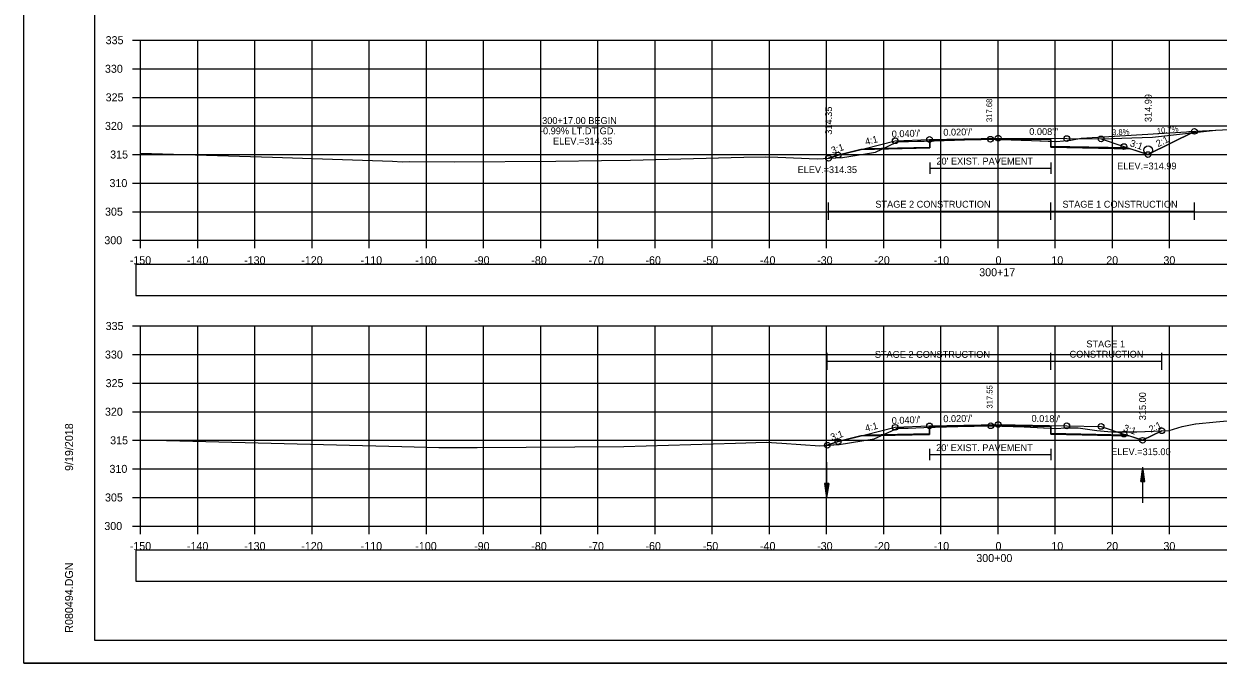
# Model space of a CAD drawing. Extents: x 1376273 to 1384221, y 378927 to 384592.
# Drawn here: x 1381187.9 to 1381396.8, y 379898.5 to 380010.3 of the extents above; entities that cross this region are included whole.
import ezdxf

# ---------------------------------------------------------------- set-up
doc = ezdxf.new("R2010")
doc.units = 0
for name, color, linetype in [('R_Alt Surface', 7, 'Continuous'), ('R_Axis', 7, 'Continuous'), ('R_Axis Annot', 7, 'Continuous'), ('R_Border', 7, 'Continuous'), ('R_Border Notes', 7, 'Continuous'), ('R_Contours', 7, 'Continuous'), ('R_Dimension', 7, 'Continuous'), ('R_Drive', 7, 'Continuous'), ('R_Exist Surface', 7, 'Continuous'), ('R_Fin Surface', 7, 'Continuous'), ('R_Grid', 7, 'Continuous'), ('R_No Plot', 7, 'Continuous'), ('R_Water', 7, 'Continuous'), ('R_Xsect Elev', 7, 'Continuous'), ('R_Xsect Slope', 7, 'Continuous'), ('T_Detection Zones', 7, 'Continuous')]:
    doc.layers.add(name, color=color, linetype=linetype)

msp = doc.modelspace()

# ---------------------------------------------------------------- linework, layer by layer
at = {"layer": 'R_Alt Surface'}
for points in [[(1381335.07, 379988.56), (1381346.39, 379988.78), (1381346.4, 379989.95), (1381358.35, 379990.19), (1381367.56, 379990.11), (1381367.57, 379988.95), (1381380.93, 379988.68)], [(1381346.4, 379986.11), (1381346.4, 379984.11)], [(1381346.4, 379985.11), (1381367.56, 379985.11)], [(1381367.56, 379986.11), (1381367.56, 379984.11)], [(1381335.07, 379938.43), (1381346.35, 379938.65), (1381346.36, 379939.82), (1381358.35, 379940.06), (1381367.56, 379939.89), (1381367.57, 379938.73), (1381380.66, 379938.46)], [(1381346.36, 379935.98), (1381346.36, 379933.98)], [(1381346.36, 379934.98), (1381367.56, 379934.98)], [(1381367.56, 379935.98), (1381367.56, 379933.98)]]:
    msp.add_lwpolyline(points, dxfattribs=at)
at = {"layer": 'R_Axis'}
for p, q in [((1381206.95, 380007.48), (1381208.35, 380007.48)), ((1381208.35, 379972.48), (1381208.35, 380007.48)), ((1381206.95, 380002.48), (1381208.35, 380002.48)), ((1381206.95, 379997.48), (1381208.35, 379997.48)), ((1381206.95, 379992.48), (1381208.35, 379992.48)), ((1381206.95, 379987.48), (1381208.35, 379987.48)), ((1381206.95, 379982.48), (1381208.35, 379982.48)), ((1381206.95, 379977.48), (1381208.35, 379977.48)), ((1381206.95, 379972.48), (1381208.35, 379972.48)), ((1381208.35, 379972.48), (1381508.35, 379972.48)), ((1381208.35, 379971.08), (1381208.35, 379972.48)), ((1381218.35, 379971.08), (1381218.35, 379972.48)), ((1381228.35, 379971.08), (1381228.35, 379972.48)), ((1381238.35, 379971.08), (1381238.35, 379972.48)), ((1381248.35, 379971.08), (1381248.35, 379972.48)), ((1381258.35, 379971.08), (1381258.35, 379972.48)), ((1381268.35, 379971.08), (1381268.35, 379972.48)), ((1381278.35, 379971.08), (1381278.35, 379972.48)), ((1381288.35, 379971.08), (1381288.35, 379972.48)), ((1381298.35, 379971.08), (1381298.35, 379972.48)), ((1381308.35, 379971.08), (1381308.35, 379972.48)), ((1381318.35, 379971.08), (1381318.35, 379972.48)), ((1381328.35, 379971.08), (1381328.35, 379972.48)), ((1381338.35, 379971.08), (1381338.35, 379972.48)), ((1381348.35, 379971.08), (1381348.35, 379972.48)), ((1381358.35, 379971.08), (1381358.35, 379972.48)), ((1381368.35, 379971.08), (1381368.35, 379972.48)), ((1381378.35, 379971.08), (1381378.35, 379972.48)), ((1381388.35, 379971.08), (1381388.35, 379972.48)), ((1381206.95, 379957.48), (1381208.35, 379957.48)), ((1381208.35, 379922.48), (1381208.35, 379957.48)), ((1381206.95, 379952.48), (1381208.35, 379952.48)), ((1381206.95, 379947.48), (1381208.35, 379947.48)), ((1381206.95, 379942.48), (1381208.35, 379942.48)), ((1381206.95, 379937.48), (1381208.35, 379937.48)), ((1381206.95, 379932.48), (1381208.35, 379932.48)), ((1381206.95, 379927.48), (1381208.35, 379927.48)), ((1381206.95, 379922.48), (1381208.35, 379922.48)), ((1381208.35, 379922.48), (1381508.35, 379922.48)), ((1381208.35, 379921.08), (1381208.35, 379922.48)), ((1381218.35, 379921.08), (1381218.35, 379922.48)), ((1381228.35, 379921.08), (1381228.35, 379922.48)), ((1381238.35, 379921.08), (1381238.35, 379922.48)), ((1381248.35, 379921.08), (1381248.35, 379922.48)), ((1381258.35, 379921.08), (1381258.35, 379922.48)), ((1381268.35, 379921.08), (1381268.35, 379922.48)), ((1381278.35, 379921.08), (1381278.35, 379922.48)), ((1381288.35, 379921.08), (1381288.35, 379922.48)), ((1381298.35, 379921.08), (1381298.35, 379922.48)), ((1381308.35, 379921.08), (1381308.35, 379922.48)), ((1381318.35, 379921.08), (1381318.35, 379922.48)), ((1381328.35, 379921.08), (1381328.35, 379922.48)), ((1381338.35, 379921.08), (1381338.35, 379922.48)), ((1381348.35, 379921.08), (1381348.35, 379922.48)), ((1381358.35, 379921.08), (1381358.35, 379922.48)), ((1381368.35, 379921.08), (1381368.35, 379922.48)), ((1381378.35, 379921.08), (1381378.35, 379922.48)), ((1381388.35, 379921.08), (1381388.35, 379922.48))]:
    msp.add_line(p, q, dxfattribs=at)
at = {"layer": 'R_Axis Annot'}
for points in [[(1381207.5, 379962.8), (1381509.19, 379962.8), (1381509.19, 379968.21), (1381207.5, 379968.21)], [(1381207.5, 379912.83), (1381509.19, 379912.83), (1381509.19, 379918.24), (1381207.5, 379918.24)]]:
    msp.add_lwpolyline(points, close=True, dxfattribs=at)
at = {"layer": 'R_Border'}
for p, q in [((1381200.35, 379902.48), (1381200.35, 380107.94)), ((1381200.35, 379902.48), (1381200.35, 379902.48)), ((1381516.53, 379902.48), (1381200.35, 379902.48))]:
    msp.add_line(p, q, dxfattribs=at)
at = {"layer": 'R_Contours'}
for points in [[(1381367.56, 379989.8), (1381368.56, 379989.77), (1381371.01, 379989.97), (1381371.03, 379989.97), (1381371.03, 379989.97), (1381371.05, 379989.97), (1381372.85, 379990.35), (1381380.63, 379990.83), (1381391.27, 379991.44), (1381391.69, 379991.48), (1381391.76, 379991.48), (1381392.68, 379991.53), (1381384.56, 379987.47), (1381381.46, 379988.5), (1381367.57, 379988.78)], [(1381367.56, 379939.61), (1381368.56, 379939.57), (1381370.11, 379939.64), (1381370.59, 379939.68), (1381371.65, 379939.66), (1381372.32, 379939.66), (1381375.63, 379939.21), (1381378.16, 379938.95), (1381382.59, 379938.99), (1381386.99, 379939.16), (1381383.62, 379937.48), (1381381.19, 379938.29), (1381367.57, 379938.56)]]:
    msp.add_lwpolyline(points, close=True, dxfattribs=at)
at = {"layer": 'R_Dimension'}
for p, q in [((1381328.7, 379976.08), (1381328.7, 379979.08)), ((1381367.56, 379976.08), (1381367.56, 379979.08)), ((1381392.68, 379976.08), (1381392.68, 379979.08)), ((1381328.7, 379977.58), (1381392.68, 379977.58)), ((1381328.47, 379949.81), (1381328.47, 379952.81)), ((1381328.47, 379951.31), (1381386.99, 379951.31)), ((1381367.56, 379949.81), (1381367.56, 379952.81)), ((1381386.99, 379949.81), (1381386.99, 379952.81))]:
    msp.add_line(p, q, dxfattribs=at)
at = {"layer": 'R_Drive'}
msp.add_lwpolyline([(1381376.35, 379990.21), (1381385.34, 379990.54), (1381396.35, 379991.72)], dxfattribs=at)
at = {"layer": 'R_Exist Surface'}
for points in [[(1381208.35, 379987.74), (1381231.45, 379986.99), (1381252.4, 379986.33), (1381254.13, 379986.22), (1381255.33, 379986.24), (1381263.22, 379986.19), (1381280.97, 379986.34), (1381288.97, 379986.42), (1381294.07, 379986.49), (1381313.88, 379987), (1381317.58, 379987.07), (1381319.81, 379987.02), (1381326.67, 379986.72), (1381329.94, 379986.89), (1381331.12, 379986.94), (1381335.15, 379987.57), (1381336.9, 379987.87), (1381339.01, 379988.88), (1381340.83, 379989.77), (1381341.48, 379989.78), (1381342.68, 379989.75), (1381344.27, 379989.8), (1381345.4, 379989.84), (1381352.45, 379990.04), (1381357, 379990.16), (1381364.21, 379989.93), (1381368.56, 379989.77), (1381371.01, 379989.97), (1381371.03, 379989.97), (1381371.03, 379989.97), (1381371.05, 379989.97), (1381372.85, 379990.35), (1381380.63, 379990.83), (1381391.27, 379991.44), (1381391.69, 379991.48), (1381391.76, 379991.48), (1381404.58, 379992.15)], [(1381208.35, 379937.57), (1381254.05, 379936.42), (1381260.54, 379936.21), (1381261.67, 379936.21), (1381267.23, 379936.25), (1381292.87, 379936.38), (1381312.43, 379937), (1381317.78, 379937.14), (1381320.53, 379936.99), (1381327.17, 379936.54), (1381330.45, 379936.74), (1381330.5, 379936.74), (1381330.57, 379936.75), (1381336.69, 379937.72), (1381340.37, 379939.43), (1381340.71, 379939.58), (1381340.94, 379939.58), (1381342.61, 379939.63), (1381343.93, 379939.68), (1381345.36, 379939.73), (1381351.3, 379939.88), (1381357.06, 379940.03), (1381362.89, 379939.81), (1381368.56, 379939.57), (1381370.11, 379939.64), (1381370.59, 379939.68), (1381371.65, 379939.66), (1381372.32, 379939.66), (1381375.63, 379939.21), (1381378.16, 379938.95), (1381382.59, 379938.99), (1381388.26, 379939.21), (1381390.51, 379939.87), (1381392.89, 379940.37), (1381392.9, 379940.37), (1381396.48, 379940.73), (1381398.42, 379940.91)]]:
    msp.add_lwpolyline(points, dxfattribs=at)
at = {"layer": 'R_Fin Surface'}
for points in [[(1381328.7, 379986.83), (1381330.35, 379987.38), (1381335.1, 379988.56), (1381340.35, 379989.88), (1381346.35, 379990.12), (1381358.35, 379990.36), (1381370.35, 379990.26), (1381376.35, 379990.21), (1381380.35, 379988.87), (1381380.87, 379988.7), (1381384.56, 379987.47), (1381392.68, 379991.53)], [(1381328.47, 379936.62), (1381330.35, 379937.25), (1381335.1, 379938.44), (1381340.35, 379939.75), (1381346.35, 379939.99), (1381358.35, 379940.23), (1381370.35, 379940.01), (1381376.35, 379939.9), (1381380.35, 379938.57), (1381380.63, 379938.47), (1381383.62, 379937.48), (1381386.99, 379939.16)]]:
    msp.add_lwpolyline(points, dxfattribs=at)
at = {"layer": 'R_Grid'}
for p, q in [((1381208.35, 380007.48), (1381508.35, 380007.48)), ((1381208.35, 379972.48), (1381208.35, 380007.48)), ((1381218.35, 379972.48), (1381218.35, 380007.48)), ((1381228.35, 379972.48), (1381228.35, 380007.48)), ((1381238.35, 379972.48), (1381238.35, 380007.48)), ((1381248.35, 379972.48), (1381248.35, 380007.48)), ((1381258.35, 379972.48), (1381258.35, 380007.48)), ((1381268.35, 379972.48), (1381268.35, 380007.48)), ((1381278.35, 379972.48), (1381278.35, 380007.48)), ((1381288.35, 379972.48), (1381288.35, 380007.48)), ((1381298.35, 379972.48), (1381298.35, 380007.48)), ((1381308.35, 379972.48), (1381308.35, 380007.48)), ((1381318.35, 379972.48), (1381318.35, 380007.48)), ((1381328.35, 379972.48), (1381328.35, 380007.48)), ((1381338.35, 379972.48), (1381338.35, 380007.48)), ((1381348.35, 379972.48), (1381348.35, 380007.48)), ((1381358.35, 379972.48), (1381358.35, 380007.48)), ((1381368.35, 379972.48), (1381368.35, 380007.48)), ((1381378.35, 379972.48), (1381378.35, 380007.48)), ((1381388.35, 379972.48), (1381388.35, 380007.48)), ((1381208.35, 380002.48), (1381508.35, 380002.48)), ((1381208.35, 379997.48), (1381508.35, 379997.48)), ((1381208.35, 379992.48), (1381508.35, 379992.48)), ((1381208.35, 379987.48), (1381508.35, 379987.48)), ((1381208.35, 379982.48), (1381508.35, 379982.48)), ((1381208.35, 379977.48), (1381508.35, 379977.48)), ((1381208.35, 379972.48), (1381508.35, 379972.48)), ((1381208.35, 379957.48), (1381508.35, 379957.48)), ((1381208.35, 379922.48), (1381208.35, 379957.48)), ((1381218.35, 379922.48), (1381218.35, 379957.48)), ((1381228.35, 379922.48), (1381228.35, 379957.48)), ((1381238.35, 379922.48), (1381238.35, 379957.48)), ((1381248.35, 379922.48), (1381248.35, 379957.48)), ((1381258.35, 379922.48), (1381258.35, 379957.48)), ((1381268.35, 379922.48), (1381268.35, 379957.48)), ((1381278.35, 379922.48), (1381278.35, 379957.48)), ((1381288.35, 379922.48), (1381288.35, 379957.48)), ((1381298.35, 379922.48), (1381298.35, 379957.48)), ((1381308.35, 379922.48), (1381308.35, 379957.48)), ((1381318.35, 379922.48), (1381318.35, 379957.48)), ((1381328.35, 379922.48), (1381328.35, 379957.48)), ((1381338.35, 379922.48), (1381338.35, 379957.48)), ((1381348.35, 379922.48), (1381348.35, 379957.48)), ((1381358.35, 379922.48), (1381358.35, 379957.48)), ((1381368.35, 379922.48), (1381368.35, 379957.48)), ((1381378.35, 379922.48), (1381378.35, 379957.48)), ((1381388.35, 379922.48), (1381388.35, 379957.48)), ((1381208.35, 379952.48), (1381508.35, 379952.48)), ((1381208.35, 379947.48), (1381508.35, 379947.48)), ((1381208.35, 379942.48), (1381508.35, 379942.48)), ((1381208.35, 379937.48), (1381508.35, 379937.48)), ((1381208.35, 379932.48), (1381508.35, 379932.48)), ((1381208.35, 379927.48), (1381508.35, 379927.48)), ((1381208.35, 379922.48), (1381508.35, 379922.48))]:
    msp.add_line(p, q, dxfattribs=at)
at = {"layer": 'R_No Plot'}
msp.add_line((1381187.95, 379898.5), (1381521.28, 379898.5), dxfattribs=at)
for points in [[(1381187.94, 380111.83), (1381521.28, 380111.83), (1381521.28, 379898.5), (1381187.94, 379898.5)], [(1381434.27, 380107.94), (1381434.27, 380098.06), (1381470, 380098.06), (1381470, 380095.14), (1381493.2, 380095.14), (1381493.2, 380070.81), (1381516.53, 380070.81), (1381516.53, 379902.48), (1381200.35, 379902.48), (1381200.35, 380107.94)]]:
    msp.add_lwpolyline(points, close=True, dxfattribs=at)
for points in [[(1381334.35, 379988.38), (1381346.39, 379988.62), (1381346.4, 379989.95), (1381358.35, 379990.19), (1381367.56, 379990.11), (1381367.57, 379988.78), (1381381.46, 379988.5)], [(1381334.35, 379938.25), (1381346.35, 379938.49), (1381346.36, 379939.82), (1381358.35, 379940.06), (1381367.56, 379939.89), (1381367.57, 379938.56), (1381381.19, 379938.29)]]:
    msp.add_lwpolyline(points, dxfattribs=at)
for centre in [(1381392.68, 379991.53), (1381340.35, 379989.88), (1381346.35, 379990.12), (1381357, 379990.16), (1381358.35, 379990.36), (1381370.35, 379990.26), (1381376.35, 379990.21), (1381380.35, 379988.87), (1381328.7, 379986.83), (1381330.35, 379987.38), (1381384.56, 379987.47), (1381384.56, 379987.47), (1381340.35, 379939.75), (1381346.35, 379939.99), (1381357.06, 379940.03), (1381358.35, 379940.23), (1381370.35, 379940.01), (1381376.35, 379939.9), (1381380.35, 379938.57), (1381386.99, 379939.16), (1381328.47, 379936.62), (1381330.35, 379937.25), (1381383.62, 379937.48), (1381383.62, 379937.48)]:
    msp.add_circle(centre, 0.5, dxfattribs=at)
at = {"layer": 'R_Water'}
for p, q in [((1381328.35, 379933.68), (1381328.35, 379927.43)), ((1381383.28, 379930.29), (1381383.66, 379932.79)), ((1381383.66, 379926.54), (1381383.66, 379932.79)), ((1381384.03, 379930.29), (1381383.66, 379932.79)), ((1381383.34, 379930.29), (1381383.66, 379932.38)), ((1381383.41, 379930.29), (1381383.66, 379931.95)), ((1381383.47, 379930.29), (1381383.66, 379931.53)), ((1381383.54, 379930.29), (1381383.66, 379931.11)), ((1381383.6, 379930.29), (1381383.66, 379930.69)), ((1381383.97, 379930.29), (1381383.66, 379932.38)), ((1381383.91, 379930.29), (1381383.66, 379931.95)), ((1381383.84, 379930.29), (1381383.66, 379931.53)), ((1381383.78, 379930.29), (1381383.66, 379931.11)), ((1381383.72, 379930.29), (1381383.66, 379930.69)), ((1381327.97, 379929.93), (1381328.35, 379927.43)), ((1381328.72, 379929.93), (1381327.97, 379929.93)), ((1381328.03, 379929.93), (1381328.35, 379927.85)), ((1381328.1, 379929.93), (1381328.35, 379928.28)), ((1381328.16, 379929.93), (1381328.35, 379928.69)), ((1381328.22, 379929.93), (1381328.35, 379929.12)), ((1381328.29, 379929.93), (1381328.35, 379929.53)), ((1381328.72, 379929.93), (1381328.35, 379927.43)), ((1381328.47, 379929.93), (1381328.35, 379929.12)), ((1381328.6, 379929.93), (1381328.35, 379928.28)), ((1381328.66, 379929.93), (1381328.35, 379927.85)), ((1381328.53, 379929.93), (1381328.35, 379928.69)), ((1381328.41, 379929.93), (1381328.35, 379929.53)), ((1381383.28, 379930.29), (1381384.03, 379930.29))]:
    msp.add_line(p, q, dxfattribs=at)
msp.add_circle((1381384.6, 379988.22), 0.75, dxfattribs=at)
at = {"layer": 'T_Detection Zones'}
for points in [[(1381338.11, 379988.45), (1381339.01, 379988.88), (1381340.83, 379989.77), (1381341.48, 379989.78), (1381342.68, 379989.75), (1381344.27, 379989.8), (1381345.4, 379989.84), (1381346.4, 379989.86), (1381346.39, 379988.62)], [(1381346.4, 379989.86), (1381352.45, 379990.04), (1381357, 379990.16), (1381364.21, 379989.93), (1381367.56, 379989.8), (1381367.56, 379990.11), (1381358.35, 379990.19), (1381346.4, 379989.95)], [(1381328.7, 379986.83), (1381329.94, 379986.89), (1381331.12, 379986.94), (1381335.15, 379987.57), (1381336.9, 379987.87), (1381338.11, 379988.45), (1381334.35, 379988.38), (1381330.35, 379987.38)], [(1381337.97, 379938.32), (1381340.37, 379939.43), (1381340.71, 379939.58), (1381340.94, 379939.58), (1381342.61, 379939.63), (1381343.93, 379939.68), (1381345.36, 379939.73), (1381346.36, 379939.76), (1381346.35, 379938.49)], [(1381346.36, 379939.76), (1381351.3, 379939.88), (1381357.06, 379940.03), (1381362.89, 379939.81), (1381367.56, 379939.61), (1381367.56, 379939.89), (1381358.35, 379940.06), (1381346.36, 379939.82)], [(1381328.47, 379936.62), (1381330.45, 379936.74), (1381330.5, 379936.74), (1381330.57, 379936.75), (1381336.69, 379937.72), (1381337.97, 379938.32), (1381334.35, 379938.25), (1381330.35, 379937.25)]]:
    msp.add_lwpolyline(points, close=True, dxfattribs=at)

# ---------------------------------------------------------------- texts
at = {"layer": 'R_Alt Surface'}
for p in [(1381347.55, 379985.72), (1381347.51, 379935.59)]:
    msp.add_text("20' EXIST. PAVEMENT", height=1.2, dxfattribs=at).set_placement(p)
at = {"layer": 'R_Axis Annot'}
for s, p in [('335', (1381202.24, 380006.78)), ('330', (1381202.12, 380001.78)), ('325', (1381202.24, 379996.78)), ('320', (1381202.12, 379991.78)), ('315', (1381203.03, 379986.78)), ('310', (1381202.91, 379981.78)), ('305', (1381202.13, 379976.78)), ('300', (1381202.01, 379971.78)), ('-150', (1381206.46, 379968.28)), ('-140', (1381216.46, 379968.28)), ('-130', (1381226.46, 379968.28)), ('-120', (1381236.46, 379968.28)), ('-110', (1381246.85, 379968.28)), ('-100', (1381256.4, 379968.28)), ('-90', (1381266.69, 379968.28)), ('-80', (1381276.69, 379968.28)), ('-70', (1381286.69, 379968.28)), ('-60', (1381296.66, 379968.28)), ('-50', (1381306.69, 379968.28)), ('-40', (1381316.69, 379968.28)), ('-30', (1381326.69, 379968.28)), ('-20', (1381336.69, 379968.28)), ('-10', (1381347.08, 379968.28)), ('0', (1381357.89, 379968.28)), ('10', (1381367.66, 379968.28)), ('20', (1381377.26, 379968.28)), ('30', (1381387.26, 379968.28)), ('300+17', (1381355.04, 379966.18)), ('335', (1381202.24, 379956.78)), ('330', (1381202.12, 379951.78)), ('325', (1381202.24, 379946.78)), ('320', (1381202.12, 379941.78)), ('315', (1381203.03, 379936.78)), ('310', (1381202.91, 379931.78)), ('305', (1381202.13, 379926.78)), ('300', (1381202.01, 379921.78)), ('-150', (1381206.46, 379918.28)), ('-140', (1381216.46, 379918.28)), ('-130', (1381226.46, 379918.28)), ('-120', (1381236.46, 379918.28)), ('-110', (1381246.85, 379918.28)), ('-100', (1381256.4, 379918.28)), ('-90', (1381266.69, 379918.28)), ('-80', (1381276.69, 379918.28)), ('-70', (1381286.69, 379918.28)), ('-60', (1381296.66, 379918.28)), ('-50', (1381306.69, 379918.28)), ('-40', (1381316.69, 379918.28)), ('-30', (1381326.69, 379918.28)), ('-20', (1381336.69, 379918.28)), ('-10', (1381347.08, 379918.28)), ('0', (1381357.89, 379918.28)), ('10', (1381367.66, 379918.28)), ('20', (1381377.26, 379918.28)), ('30', (1381387.26, 379918.28)), ('300+00', (1381354.53, 379916.18))]:
    msp.add_text(s, height=1.4, dxfattribs=at).set_placement(p)
at = {"layer": 'R_Border'}
for s, p in [('9/19/2018', (1381196.54, 379932.12)), ('R080494.DGN', (1381196.54, 379903.81))]:
    msp.add_text(s, height=1.4, rotation=90, dxfattribs=at).set_placement(p)
at = {"layer": 'R_Border Notes'}
for s, p in [('ELEV.=314.35', (1381323.27, 379984.23)), ('ELEV.=314.99', (1381379.16, 379984.87)), ('ELEV.=315.00', (1381378.12, 379934.88))]:
    msp.add_text(s, height=1.2, dxfattribs=at).set_placement(p)
at = {"layer": 'R_Dimension'}
for s, p in [('STAGE 2 CONSTRUCTION', (1381336.88, 379978.18)), ('STAGE 1 CONSTRUCTION', (1381369.6, 379978.18)), ('STAGE 1 ', (1381373.78, 379953.74)), ('STAGE 2 CONSTRUCTION', (1381336.78, 379951.91)), ('CONSTRUCTION', (1381370.84, 379951.94))]:
    msp.add_text(s, height=1.2, dxfattribs=at).set_placement(p)
at = {"layer": 'R_Drive'}
for s, rotation, p in [('3.8%', 2.1544, (1381378.29, 379990.86)), ('10.7%', 6.1055, (1381386.16, 379991.1))]:
    msp.add_text(s, height=1, rotation=rotation, dxfattribs=at).set_placement(p)
at = {"layer": 'R_Xsect Elev'}
for s, height, rotation, p in [('317.68', 1, 90, (1381357.3, 379993.16)), ('314.99', 1.2, 90, (1381385.2, 379993.15)), ('314.35', 1.2, 90, (1381329.3, 379990.95)), ('300+17.00 BEGIN', 1.2, 360, (1381278.59, 379992.82)), ('-0.99% LT.DT.GD.', 1.2, 360, (1381278.21, 379991.02)), ('ELEV.=314.35', 1.2, 360, (1381280.49, 379989.22)), ('317.55', 1, 90, (1381357.36, 379943.03)), ('315.00', 1.2, 90, (1381384.2, 379940.99))]:
    msp.add_text(s, height=height, rotation=rotation, dxfattribs=at).set_placement(p)
at = {"layer": 'R_Xsect Slope'}
for s, rotation, p in [("0.040'/'", 2.2906, (1381339.76, 379990.45)), ("0.020'/'", 1.1458, (1381348.77, 379990.76)), ("0.008'/'", 359.5204, (1381363.79, 379990.91)), ('3:1', 18.4349, (1381329.37, 379987.58)), ('4:1', 14.0362, (1381335.23, 379989.11)), ('3:1', 341.5651, (1381381.31, 379988.98)), ('2:1', 26.5651, (1381386.33, 379988.75)), ("0.040'/'", 2.2906, (1381339.76, 379940.32)), ("0.020'/'", 1.1458, (1381348.77, 379940.64)), ("0.018'/'", 358.9639, (1381364.18, 379940.72)), ('3:1', 18.4349, (1381329.25, 379937.41)), ('4:1', 14.0362, (1381335.23, 379938.98)), ('3:1', 341.5651, (1381380.14, 379939.16)), ('2:1', 26.5651, (1381385.08, 379938.77))]:
    msp.add_text(s, height=1.2, rotation=rotation, dxfattribs=at).set_placement(p)

doc.saveas('drawing.dxf')
